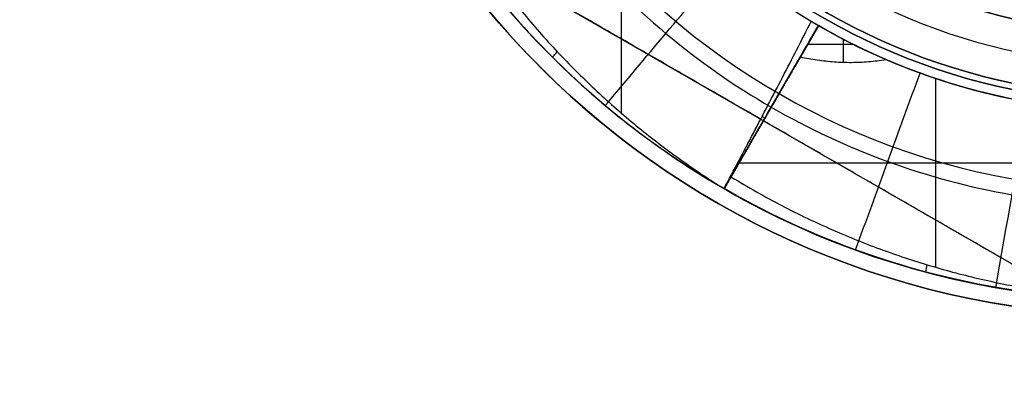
# Model space of a CAD drawing. Header units: millimetres. Extents: x -1267 to 1231, y -1283 to 1250.
# Tile 655 of 656: x 279 to 295, y -16 to -10. Entities that reach past the tile are written whole.
import ezdxf

# ---------------------------------------------------------------- set-up
doc = ezdxf.new("R2010")
doc.units = ezdxf.units.MM
doc.layers.add('Default', color=7, linetype='Continuous', true_color=0x000000)

# ---------------------------------------------------------------- blocks, each defined once
blk = doc.blocks.new('LED_DRIVER_CE')
at = {"layer": 'Default'}
for points in [[(0, -22.5, 64.5), (0, -22.5, 6), (0, -22.5, -52.5)], [(28, -22.5, 39.5), (28, -22.5), (28, -22.5, -39.5)]]:
    blk.add_open_spline(points, degree=2, dxfattribs=at)
blk = doc.blocks.new('M20X1_5NUT')
at = {"layer": 'Default', "color": 254, "true_color": 0xdac7e0}
for p, q in [((-13.856, 0, 2), (-6.928, -12, 2)), ((-10.392, -6), (-10.392, -6, 4))]:
    blk.add_line(p, q, dxfattribs=at)
at = {"layer": 'Default', "color": 254, "true_color": 0xdac7e0, "extrusion": (0, 0, -1)}
for centre in [(0, 0), (0, 0, -4)]:
    blk.add_arc(centre, 9, 180, 0, dxfattribs=at)
at = {"layer": 'Default', "color": 254, "true_color": 0xdac7e0}
blk.add_arc((0, 0, 2), 9, 180, 0, dxfattribs=at)
for points in [[(-13.856, 0), (-10.392, -6), (-6.928, -12)], [(-13.856, 0, 4), (-10.392, -6, 4), (-6.928, -12, 4)]]:
    blk.add_open_spline(points, degree=2, dxfattribs=at)
blk = doc.blocks.new('M20_TEETH_WASHER')
at = {"layer": 'Default'}
for p, q in [((11.063, -6.387), (11.063, -0.091)), ((9.718, -3.258), (12.728, -3.258)), ((9.171, -5.295, 1), (9.171, -4.578, 1)), ((9.092, -4.732, 1), (9.459, -4.732, 1)), ((10.176, -5.875, 1.687), (8.877, -5.125, 1.687)), ((8.877, -5.125, -0.018), (9.519, -5.496, -0.018)), ((10.081, -5.82, -0.008), (10.081, -5.82, 0)), ((10.176, -5.875, 1), (10.176, -5.875, 1.687)), ((11.475, -6.625, -0.05), (11.38, -6.57, -0.05)), ((11.38, -6.57, -0.05), (11.38, -6.57, 0)), ((6.066, -8.262), (10.27, -8.262))]:
    blk.add_line(p, q, dxfattribs=at)
for centre, radius, start, end in [((0, 0, 0.45), 13.25, 180, 0), ((0, 0, 1.169), 10.25, 332.3524, 356.4762)]:
    blk.add_arc(centre, radius, start, end, dxfattribs=at)
at = {"layer": 'Default', "extrusion": (4.9645e-05, -1.33023e-05, -1)}
blk.add_arc((0, 0, -0.999), 13.25, 180, 210, dxfattribs=at)
at = {"layer": 'Default', "extrusion": (0, 0, -1)}
for centre, start, end in [((0, 0), 180.738, 210), ((0, 0, -1), 203.2763, 210), ((0, 0), 210.738, 240)]:
    blk.add_arc(centre, 10.25, start, end, dxfattribs=at)
at = {"layer": 'Default', "extrusion": (-3.63427e-05, 3.63427e-05, 1)}
blk.add_arc((0, 0, 0.999), 13.25, 300, 330, dxfattribs=at)
at = {"layer": 'Default'}
for points, degree in [([(10.25, 0, 1), (10.25, -0.596, 1.16), (10.146, -1.789, 1.479), (9.681, -3.524, 1.944), (9.175, -4.609, 2.235), (8.877, -5.125, 2.373)], 3), ([(11.286, -6.516, 0), (11.451, -6.246, 0), (11.756, -5.706, 0), (12.141, -4.901, 0), (12.463, -4.097, 0), (12.727, -3.291, 0), (12.938, -2.481, 0), (13.097, -1.663, 0), (13.204, -0.838, 0), (13.241, -0.28), (13.25, 0)], 3), ([(11.475, -6.625, -0.1), (11.764, -6.124, -0.086), (12.277, -5.084, -0.058), (12.835, -3.438, -0.026), (13.174, -1.733, -0.005), (13.25, -0.578), (13.25, 0)], 3), ([(13.049, -2.301, 1), (12.064, -2.127, 1.159), (11.079, -1.954, 1.318), (10.094, -1.78, 1.477)], 3), ([(12.801, -3.415, -0.027), (12.763, -3.407, -0.018), (12.726, -3.4, -0.009), (12.688, -3.392, 0)], 3), ([(12.451, -4.532, 1), (11.511, -4.19, 1.313), (10.572, -3.848, 1.626), (9.632, -3.506, 1.939)], 3), ([(9.416, -4.05, 1), (9.336, -4.235, 1.045), (9.167, -4.599, 1.132), (8.977, -4.952, 1.215), (8.877, -5.125, 1.256)], 3), ([(9.376, -5.413, 1), (9.394, -5.323, 1), (9.426, -5.142, 1), (9.455, -4.87, 1), (9.465, -4.597, 1), (9.454, -4.323, 1), (9.431, -4.141, 1), (9.416, -4.05, 1)], 3), ([(8.877, -5.125, 1), (8.579, -5.641, 1.16), (7.892, -6.622, 1.479), (6.622, -7.892, 1.944), (5.641, -8.579, 2.235), (5.125, -8.877, 2.373)], 3), ([(8.877, -5.125, -0.036), (8.866, -5.144, -0.03), (8.844, -5.182, -0.018), (8.821, -5.22, -0.006), (8.81, -5.239)], 3), ([(8.877, -5.125, 1.256), (8.959, -5.172, 1.214), (9.124, -5.268, 1.129), (9.292, -5.364, 1.043), (9.376, -5.413, 1)], 3), ([(8.877, -5.125, 1.256), (8.877, -5.125, 1.814), (8.877, -5.125, 2.373)], 2), ([(8.877, -5.125, 2.373), (10.176, -5.875, 1.687), (11.475, -6.625, 1)], 2), ([(8.877, -5.125, -0.036), (8.877, -5.125, -0.018), (8.877, -5.125)], 2), ([(8.877, -5.125, 1), (9.126, -5.269, 1), (9.376, -5.413, 1)], 2), ([(8.877, -5.125), (10.081, -5.82, 0), (11.286, -6.516, 0)], 2), ([(11.286, -6.516, 0), (11.001, -6.351, 0), (10.442, -6.029, -0.003), (9.639, -5.565, -0.014), (9.127, -5.269, -0.027), (8.877, -5.125, -0.036)], 3), ([(11.475, -6.625, 1), (10.609, -6.125, 1.458), (9.743, -5.625, 1.915), (8.877, -5.125, 2.373)], 3), ([(9.899, -5.715, 1), (9.558, -5.518, 1), (9.218, -5.322, 1), (8.877, -5.125, 1)], 3), ([(11.475, -6.625), (11.18, -6.47), (10.589, -6.159), (9.702, -5.695), (9.108, -5.39), (8.81, -5.239)], 3), ([(11.475, -6.625, 1), (10.425, -6.019, 1), (9.376, -5.413, 1)], 2), ([(10.323, -6.02, 0), (10.333, -6.005, -0.002), (10.342, -5.991, -0.003), (10.352, -5.977, -0.005)], 3), ([(11.286, -6.516, 0), (11.317, -6.534, -0.017), (11.38, -6.57, -0.05), (11.443, -6.607, -0.083), (11.475, -6.625, -0.1)], 3), ([(11.286, -6.516, 0), (11.317, -6.534, 0), (11.38, -6.57, 0), (11.443, -6.607), (11.475, -6.625)], 3), ([(6.516, -11.286, 0), (6.794, -11.135, 0), (7.327, -10.82, 0), (8.064, -10.315, 0), (8.745, -9.779, 0), (9.377, -9.214, 0), (9.964, -8.617, 0), (10.511, -7.989, 0), (11.017, -7.328, 0), (11.327, -6.863), (11.475, -6.625)], 3), ([(6.625, -11.475, -0.1), (7.126, -11.185, -0.086), (8.09, -10.541, -0.058), (9.397, -9.395, -0.026), (10.543, -8.088, -0.005), (11.186, -7.125), (11.475, -6.625)], 3), ([(10.15, -8.517, 1), (9.384, -7.874, 1.159), (8.618, -7.231, 1.318), (7.852, -6.589, 1.477)], 3), ([(11.475, -6.625), (11.475, -6.625, -0.05), (11.475, -6.625, -0.1)], 2), ([(9.379, -9.358, -0.027), (9.35, -9.332, -0.018), (9.321, -9.307, -0.009), (9.292, -9.282, 0)], 3)]:
    blk.add_open_spline(points, degree=degree, dxfattribs=at)
for points in [[(10.176, -5.875, 1.687), (10.176, -5.875, 1.687), (10.518, -5.283, 1.617), (11.098, -4.039, 1.472), (11.631, -2.051, 1.24), (11.75, -0.684, 1.08), (11.75, 0, 1)], [(5.875, -10.176, 1.687), (5.875, -10.176, 1.687), (6.467, -9.834, 1.617), (7.591, -9.047, 1.472), (9.047, -7.591, 1.24), (9.834, -6.467, 1.08), (10.176, -5.875, 1)]]:
    blk.add_open_spline(points, degree=3, knots=[-0.000017, -0.000017, -0.000017, -0.000017, 0, 0.333333, 0.666667, 1, 1, 1, 1], dxfattribs=at)
blk = doc.blocks.new('CABLE_SOCKET_SCREW_3')
at = {"layer": 'Default', "extrusion": (0, 1, 0)}
for centre, radius, start in [((0, 0, 28), 9.5, 180), ((0, 0, 25.5), 10, 180), ((0, 0, 23.5), 10, 180), ((0, 0, 21.5), 9, 180), ((0, 0, 20.75), 10, 180), ((0, 0, 11), 13.5, 282.5668), ((0, 0, 2), 13.5, 180), ((0, 0), 11.5, 180)]:
    blk.add_arc(centre, radius, start, 0, dxfattribs=at)
at = {"layer": 'Default', "extrusion": (0, -1, 0)}
for centre, radius in [((0, 0, -27.5), 10), ((0, 0, -23.5), 9), ((0, 0, -22.5), 9), ((0, 0, -21.5), 10), ((0, 0, -20), 13.5), ((0, 0, -20), 10)]:
    blk.add_arc(centre, radius, 180, 0, dxfattribs=at)
blk = doc.blocks.new('CANOPY_US_B')
at = {"layer": 'Default', "extrusion": (0, -1, 0)}
for centre, radius, end in [((0, 0, -51.358), 10.1, 360), ((0, 0, -48.857), 10.1, 360), ((0, 0, -35.442), 106.395, 90), ((0, 0, -33.152), 105.337, 90), ((0, 0, -28.635), 111.99, 90), ((0, 0, -28.045), 109.539, 90)]:
    blk.add_arc(centre, radius, 270, end, dxfattribs=at)
at = {"layer": 'Default', "extrusion": (0, 1, 0)}
for centre, radius, start, end in [((0, 0, 50.108), 10.1, 180, 0), ((0, 0), 115, 90, 270), ((0, 0, -0.261), 112.514, 90, 270)]:
    blk.add_arc(centre, radius, start, end, dxfattribs=at)
blk = doc.blocks.new('GROUND_WIRE')
at = {"layer": 'Default'}
for points in [[(82.804, 71.418, 0), (47.802, 36.416, 0), (12.8, 1.414)], [(15.214, 1), (49.716, 35.502), (84.218, 70.004)]]:
    blk.add_open_spline(points, degree=2, dxfattribs=at)
blk = doc.blocks.new('CANOPY_US_BRACKET_B')
at = {"layer": 'Default', "extrusion": (0, 1, 0)}
for centre, radius in [((0, 0), 105), ((0, 0, -0.75), 93), ((0, 0, -5), 110)]:
    blk.add_arc(centre, radius, 0, 180, dxfattribs=at)
at = {"layer": 'Default', "extrusion": (0, -1, 0)}
for centre, radius in [((0, 0), 93), ((0, 0, 1.5), 105), ((0, 0, 1.5), 93), ((0, 0, 5), 108.5)]:
    blk.add_arc(centre, radius, 0, 180, dxfattribs=at)

msp = doc.modelspace()

# ---------------------------------------------------------------- block references
at = {"layer": 'Default', "extrusion": (1, 0, 0)}
for name, p, rotation in [('CANOPY_US_B', (-0.985, 786.549, 297.302), 180), ('CABLE_SOCKET_SCREW_3', (-0.985, 715.19, 297.302), 359.9999999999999)]:
    msp.add_blockref(name, p, dxfattribs=dict(at, rotation=rotation))
at = {"layer": 'Default', "extrusion": (0, -1, 4.44105e-16)}
msp.add_blockref('CANOPY_US_BRACKET_B', (297.302, 786.549, 0.985), dxfattribs=at)
at = {"layer": 'Default', "extrusion": (0.498026, -0.867162, 3.85111e-16), "rotation": 89.99999999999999}
msp.add_blockref('LED_DRIVER_CE', (196.903, 754.19, 147.96), dxfattribs=at)
at = {"layer": 'Default', "extrusion": (0, -4.44105e-16, -1), "rotation": 90}
msp.add_blockref('M20X1_5NUT', (-297.302, -0.985, -743.19), dxfattribs=at)
at = {"layer": 'Default'}
for name, p, rotation in [('M20_TEETH_WASHER', (297.302, -0.985, 737.69), 270), ('GROUND_WIRE', (297.302, -0.985, 749.44), 180)]:
    msp.add_blockref(name, p, dxfattribs=dict(at, rotation=rotation))

doc.saveas('drawing.dxf')
